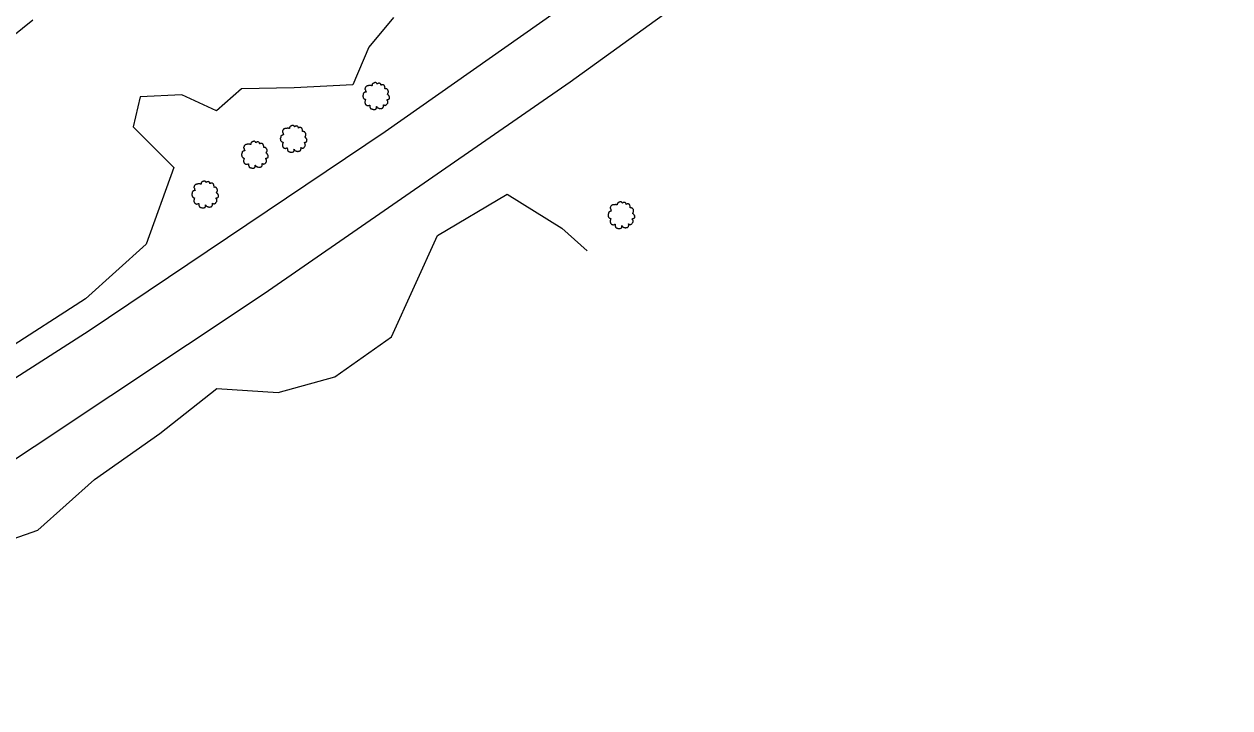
# Model space of a CAD drawing. Extents: x 1901471 to 1963503, y 756461 to 799997.
# Drawn here: x 1914126.5 to 1914448.6, y 762904.8 to 763087.5 of the extents above; entities that cross this region are included whole.
import ezdxf

# ---------------------------------------------------------------- set-up
doc = ezdxf.new("R2010")
doc.units = 0
doc.layers.add('RD_EX_Road', color=7, linetype='Continuous')
doc.layers.add('RD_EX_VEG', color=7, linetype='Continuous')

# ---------------------------------------------------------------- blocks, each defined once
blk = doc.blocks.new('T2')
at = {"layer": 'RD_EX_VEG'}
for points in [[(0.05233333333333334, 7.213166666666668), (-0.24750000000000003, 7.238166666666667), (-0.5723333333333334, 7.138166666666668), (-0.8222500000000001, 7.038250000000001), (-1.0471666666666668, 6.963250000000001), (-1.2720833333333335, 6.863250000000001), (-1.5719166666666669, 6.688416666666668), (-1.7968333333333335, 6.488416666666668), (-1.9218333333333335, 6.2385833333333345), (-1.9718333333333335, 6.013666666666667), (-2.0217500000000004, 5.738833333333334), (-2.0217500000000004, 5.563833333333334), (-2.146666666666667, 5.538833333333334), (-2.296666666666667, 5.563833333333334), (-2.5465000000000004, 5.638833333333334), (-2.796416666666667, 5.638833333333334), (-3.0463333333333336, 5.638833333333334), (-3.3961666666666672, 5.613833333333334), (-3.7460000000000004, 5.613833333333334), (-4.020833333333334, 5.563833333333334), (-4.345750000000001, 5.513916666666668), (-4.720583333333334, 5.389000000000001), (-5.0704166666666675, 5.264000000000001), (-5.37025, 5.014083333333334), (-5.620166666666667, 4.539333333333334), (-5.745166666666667, 4.189500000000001), (-5.895083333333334, 3.9395833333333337), (-5.745166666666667, 3.489833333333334), (-5.570166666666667, 3.139916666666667), (-5.545250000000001, 2.9400000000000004), (-5.470250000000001, 2.5152500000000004), (-5.37025, 2.2903333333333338), (-5.245333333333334, 2.0903333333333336), (-5.320250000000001, 2.065416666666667), (-5.695166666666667, 2.015416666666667), (-5.995000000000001, 1.9155000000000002), (-6.419833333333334, 1.6905833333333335), (-6.644750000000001, 1.465666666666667), (-6.744750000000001, 1.1407500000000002), (-6.769666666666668, 0.7909166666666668), (-6.869583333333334, 0.5910833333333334), (-6.944583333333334, 0.3161666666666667), (-6.969583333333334, 0.2411666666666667), (-7.019583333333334, -0.08366666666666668), (-6.9195833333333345, -0.5335000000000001), (-6.894583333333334, -0.8833333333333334), (-6.769666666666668, -1.1082500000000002), (-6.619750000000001, -1.2830833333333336), (-6.444833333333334, -1.5330000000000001), (-6.045000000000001, -1.7579166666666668), (-5.7201666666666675, -1.8579166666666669), (-5.520250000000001, -1.8828333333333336), (-5.695166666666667, -2.382666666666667), (-5.745166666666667, -2.7325000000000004), (-5.870083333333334, -3.132333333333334), (-5.870083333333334, -3.2072500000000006), (-5.920000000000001, -3.682083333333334), (-5.770166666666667, -4.007000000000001), (-5.695166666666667, -4.38175), (-5.520250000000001, -4.606666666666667), (-5.245333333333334, -4.906583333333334), (-4.9205000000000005, -5.131416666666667), (-4.420666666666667, -5.256416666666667), (-4.020833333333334, -5.231416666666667), (-3.4460833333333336, -5.056500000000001), (-3.1962500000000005, -4.9815000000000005), (-3.2212500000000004, -5.156416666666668), (-3.1962500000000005, -5.531333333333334), (-3.1962500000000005, -5.956083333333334), (-3.0463333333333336, -6.280916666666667), (-2.946333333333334, -6.555833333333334), (-2.796416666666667, -6.805750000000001), (-2.4715000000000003, -7.030583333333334), (-2.07175, -7.1055833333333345), (-1.6469166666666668, -7.2555000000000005), (-1.1970833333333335, -7.330500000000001), (-0.6973333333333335, -7.355500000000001), (-0.09758333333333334, -7.205583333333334), (0.17725000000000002, -7.080583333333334), (0.27725000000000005, -6.905666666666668), (0.47716666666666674, -6.530833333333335), (0.4271666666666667, -6.3059166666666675), (0.4521666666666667, -5.706166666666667), (0.5520833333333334, -5.881166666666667), (0.7270833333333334, -6.231000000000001), (1.2268333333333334, -6.530833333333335), (1.626666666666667, -6.705750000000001), (2.101416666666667, -6.8557500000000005), (2.4013333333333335, -6.930666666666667), (2.8760833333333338, -6.8557500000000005), (3.2510000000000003, -6.780750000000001), (3.6257500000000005, -6.655750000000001), (3.9256666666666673, -6.380916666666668), (4.100583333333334, -6.106000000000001), (4.1505833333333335, -5.831166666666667), (4.2255, -5.456333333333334), (4.275500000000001, -5.281416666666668)], [(4.275500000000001, -5.281416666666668), (4.200583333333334, -5.106416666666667), (4.1505833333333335, -4.856583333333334), (4.2255, -4.881583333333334), (4.4004166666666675, -4.931583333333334), (4.675333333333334, -5.056500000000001), (4.900250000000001, -5.131416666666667), (5.225083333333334, -5.106416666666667), (5.500000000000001, -5.006500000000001), (5.949750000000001, -4.731583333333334), (6.224666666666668, -4.256833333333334), (6.499500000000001, -3.8570000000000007), (6.5745000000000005, -3.5321666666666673), (6.524500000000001, -3.3072500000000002), (6.499500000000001, -2.8075000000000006), (6.299583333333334, -2.5575833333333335), (6.249583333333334, -2.432666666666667), (6.1496666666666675, -2.0328333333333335), (6.224666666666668, -1.9828333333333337), (6.499500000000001, -1.9328333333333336), (6.874333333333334, -1.8079166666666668), (7.149250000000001, -1.6830000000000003), (7.374166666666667, -1.5080000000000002), (7.449083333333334, -1.2830833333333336), (7.424166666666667, -0.8833333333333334), (7.4740833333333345, -0.48350000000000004), (7.399166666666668, -0.3335), (7.299166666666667, -0.1836666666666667), (7.224166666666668, 0.016333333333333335), (7.074250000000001, 0.16616666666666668), (6.974333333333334, 0.3161666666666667), (6.874333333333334, 0.41608333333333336), (6.749416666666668, 0.5660833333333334), (6.5745000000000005, 0.6910000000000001), (6.424583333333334, 0.7410000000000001), (6.374583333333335, 0.8909166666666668), (6.524500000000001, 1.0908333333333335), (6.5745000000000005, 1.1907500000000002), (6.599416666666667, 1.4156666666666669), (6.824416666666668, 1.7655000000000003), (6.874333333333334, 2.1653333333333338), (6.824416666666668, 2.590166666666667), (6.774416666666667, 2.8650833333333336), (6.624416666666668, 3.139916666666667), (6.424583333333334, 3.3898333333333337), (6.299583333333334, 3.5647500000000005), (6.124666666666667, 3.689666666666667), (5.799833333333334, 3.814666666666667), (5.549916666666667, 3.864583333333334), (5.200083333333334, 3.864583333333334), (5.000166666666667, 3.9145833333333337), (5.025166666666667, 3.964583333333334), (5.025166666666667, 4.1145000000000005), (5.025166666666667, 4.389416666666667), (4.950166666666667, 4.839166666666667), (4.800250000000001, 5.339), (4.800250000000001, 5.364000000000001), (4.7002500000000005, 5.613833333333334), (4.475416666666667, 5.813750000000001), (4.3005, 5.913666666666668), (4.100583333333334, 6.038666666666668), (3.850666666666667, 6.063666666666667), (3.5508333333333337, 6.063666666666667), (3.2759166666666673, 6.013666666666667), (3.0760000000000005, 5.913666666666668), (2.9010833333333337, 5.788750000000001), (2.8260833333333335, 5.938666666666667), (2.726166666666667, 6.2385833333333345), (2.676166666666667, 6.3885000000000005), (2.52625, 6.563416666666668), (2.301416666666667, 6.7633333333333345), (1.8515000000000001, 6.888250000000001), (1.2268333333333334, 6.813333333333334), (0.9269166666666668, 6.613416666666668), (0.7770000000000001, 6.438500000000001), (0.7270833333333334, 6.563416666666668), (0.5270833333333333, 6.7633333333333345), (0.4271666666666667, 6.938250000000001), (0.25225000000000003, 7.063250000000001), (0.10233333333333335, 7.163166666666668), (0.0023333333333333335, 7.213166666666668)]]:
    blk.add_spline(points, degree=3, dxfattribs=at)

msp = doc.modelspace()

# ---------------------------------------------------------------- linework, layer by layer
at = {"layer": 'RD_EX_Road'}
for points in [[(1913777.7200000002, 762772.05), (1913797.4800000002, 762786.2400000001), (1913817.4000000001, 762801.7700000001), (1913877.3200000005, 762835.4200000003), (1913936.2900000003, 762871.8), (1914010.9500000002, 762919.56), (1914065.2200000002, 762955.2500000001), (1914143.9600000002, 763005.6700000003), (1914223.0100000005, 763058.7700000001), (1914282.7700000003, 763100.8800000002), (1914350.2100000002, 763147.5400000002), (1914399.9300000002, 763189.3400000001), (1914482.5800000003, 763247.9400000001), (1914554.7300000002, 763296.9300000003), (1914585.9200000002, 763319.9100000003), (1914617.2900000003, 763341.8700000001), (1914657.3300000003, 763370.8400000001), (1914706.2300000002, 763403.6000000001), (1914752.1800000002, 763434.4100000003), (1914812.7100000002, 763475.1000000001), (1914850.7300000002, 763500.3900000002), (1914926.9400000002, 763551.9600000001), (1915015.1500000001, 763611.4800000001), (1915085.8300000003, 763659.9200000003)], [(1913904.1300000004, 762777.8500000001), (1913891.7500000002, 762798.56), (1913888.14, 762815.6500000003), (1913891.7500000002, 762823.0200000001), (1913900.0600000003, 762828.5900000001), (1913935.3500000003, 762849.6900000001), (1914019.1100000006, 762902.31), (1914108.6700000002, 762961.05), (1914190.7000000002, 763015.55), (1914272.4200000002, 763072.1000000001), (1914399.6200000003, 763164.0100000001), (1914409.2700000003, 763170.31), (1914386.5000000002, 763122.0900000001), (1914396.2000000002, 763117.56), (1914419.9300000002, 763167.4000000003), (1914427.5500000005, 763180.9600000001), (1914432.7600000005, 763186.5300000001), (1914468.3700000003, 763210.7600000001)]]:
    msp.add_lwpolyline(points, dxfattribs=at)
at = {"layer": 'RD_EX_VEG'}
for points in [[(1914112.6300000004, 763075.6200000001), (1914128.8300000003, 763088.6400000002)], [(1914225.2500000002, 763089.3), (1914218.6100000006, 763081.33), (1914214.3600000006, 763071.2400000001), (1914198.6900000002, 763070.4400000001), (1914184.6100000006, 763070.1800000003), (1914177.9700000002, 763064.33), (1914168.6800000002, 763068.58), (1914157.5200000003, 763068.05), (1914155.6600000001, 763060.08), (1914166.5500000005, 763049.1900000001), (1914159.1100000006, 763028.7400000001), (1914142.9100000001, 763014.1300000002), (1914121.1300000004, 763000.05)], [(1914067.1700000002, 762886.5200000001), (1914052.8700000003, 762894.3600000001), (1914044.6300000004, 762905.5100000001), (1914058.1800000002, 762918.0000000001), (1914073.3200000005, 762926.7600000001), (1914107.3200000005, 762944.2900000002), (1914130.1600000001, 762952.2600000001), (1914145.3000000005, 762965.81), (1914162.8300000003, 762978.1600000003), (1914177.9800000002, 762990.1100000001), (1914194.4400000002, 762989.05), (1914209.5800000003, 762993.3), (1914224.7200000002, 763003.9300000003), (1914236.9400000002, 763031.0200000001), (1914255.5400000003, 763042.0400000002), (1914270.1500000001, 763033.0100000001), (1914276.9300000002, 763026.9500000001)]]:
    msp.add_lwpolyline(points, dxfattribs=at)

# ---------------------------------------------------------------- block references
at = {"layer": 'RD_EX_VEG', "xscale": 0.4921259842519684, "yscale": 0.4921259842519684}
for p in [(1914220.4700000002, 763068.32), (1914198.4300000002, 763056.8900000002), (1914188.0700000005, 763052.6400000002), (1914174.7900000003, 763042.0200000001), (1914285.9800000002, 763036.4900000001)]:
    msp.add_blockref('T2', p, dxfattribs=at)

doc.saveas('drawing.dxf')
